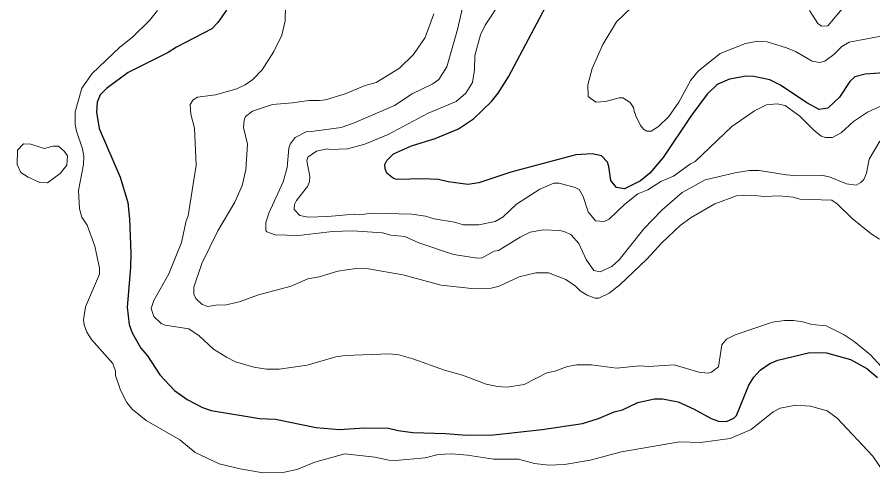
# Model space of a CAD drawing. Extents: x 598.3 to 623.2, y 6902.2 to 6930.1.
# Drawn here: x 604.681 to 606.739, y 6919.976 to 6921.072 of the extents above; entities that cross this region are included whole.
import ezdxf

# ---------------------------------------------------------------- set-up
doc = ezdxf.new("R2010")
doc.units = 0
doc.header["$LTSCALE"] = 0.032
doc.layers.add('1', color=7, linetype='Continuous', lineweight=25)
doc.layers.add('2', color=7, linetype='Continuous', lineweight=13)

msp = doc.modelspace()

# ---------------------------------------------------------------- linework, layer by layer
at = {"layer": '1'}
for points in [[(606.798, 6920.9406), (606.7205, 6920.9349), (606.6952, 6920.9283), (606.6832, 6920.917), (606.6584, 6920.8794), (606.6307, 6920.8533), (606.6098, 6920.85), (606.5799, 6920.8662), (606.5168, 6920.9081), (606.4909, 6920.9211), (606.4521, 6920.9293), (606.4338, 6920.9301), (606.3938, 6920.9229), (606.3644, 6920.9098), (606.3407, 6920.887), (606.3014, 6920.8341), (606.2344, 6920.7344), (606.2022, 6920.6968), (606.1801, 6920.678), (606.1417, 6920.6591), (606.1226, 6920.6622), (606.1087, 6920.679), (606.104, 6920.7127), (606.1004, 6920.7229), (606.0861, 6920.738), (606.0635, 6920.7431), (606.0247, 6920.7408), (605.8683, 6920.6992), (605.7916, 6920.6736), (605.765, 6920.6696), (605.7174, 6920.676), (605.6941, 6920.6816), (605.6556, 6920.6832), (605.5954, 6920.6818), (605.5861, 6920.6836), (605.5702, 6920.6964), (605.5663, 6920.7073), (605.5657, 6920.7178), (605.5703, 6920.7269), (605.5862, 6920.7429), (605.6292, 6920.7628), (605.6863, 6920.7804), (605.7425, 6920.8029), (605.7789, 6920.827), (605.8218, 6920.8692), (605.8382, 6920.8888), (605.8627, 6920.928), (605.973, 6921.1376)], [(605.1851, 6921.0886), (605.1641, 6921.0593), (605.1496, 6921.044), (605.0646, 6920.9999), (605.0447, 6920.9867), (604.9481, 6920.9384), (604.8959, 6920.9001), (604.8813, 6920.8853), (604.8742, 6920.8678), (604.8725, 6920.8432), (604.8784, 6920.8039), (604.929, 6920.6868), (604.9477, 6920.6266), (604.9519, 6920.587), (604.9551, 6920.5045), (604.9543, 6920.4702), (604.9462, 6920.3748), (604.9511, 6920.3332), (604.9582, 6920.3128), (604.9789, 6920.2759), (604.9949, 6920.2572), (605.0244, 6920.2116), (605.0597, 6920.1746), (605.0899, 6920.1523), (605.1273, 6920.133), (605.1476, 6920.1261), (605.2638, 6920.1068), (605.3023, 6920.1052), (605.4002, 6920.0857), (605.4553, 6920.0802), (605.5167, 6920.0843), (605.5743, 6920.0834), (605.5976, 6920.0778), (605.6329, 6920.0736), (605.711, 6920.0712), (605.7626, 6920.0666), (605.8266, 6920.068), (605.9434, 6920.0801), (606.0406, 6920.0947), (606.0791, 6920.1067), (606.117, 6920.1231)], [(606.117, 6920.1231), (606.1364, 6920.1281), (606.1736, 6920.1458), (606.2136, 6920.1539), (606.233, 6920.1545), (606.2702, 6920.1474), (606.3091, 6920.1297), (606.3496, 6920.1072), (606.3676, 6920.1005), (606.387, 6920.0997), (606.4042, 6920.1078), (606.4111, 6920.1143), (606.4401, 6920.1872), (606.4522, 6920.2066), (606.4678, 6920.2232), (606.4906, 6920.2388), (606.5104, 6920.247), (606.5875, 6920.2655), (606.6269, 6920.2647), (606.6852, 6920.2484), (606.7244, 6920.2271), (606.7496, 6920.2056)]]:
    msp.add_lwpolyline(points, dxfattribs=at)
at = {"layer": '2'}
for points in [[(606.7552, 6920.7737), (606.7295, 6920.7307), (606.7231, 6920.6965), (606.7172, 6920.6814), (606.7099, 6920.674), (606.6982, 6920.668), (606.675, 6920.6712), (606.6362, 6920.6873), (606.6153, 6920.6921), (606.558, 6920.6906), (606.5306, 6920.6925), (606.4653, 6920.7034), (606.4415, 6920.7034), (606.4079, 6920.6978), (606.3358, 6920.6804), (606.28, 6920.6506), (606.2316, 6920.6079), (606.1881, 6920.5629), (606.1288, 6920.4881), (606.1113, 6920.4724), (606.083, 6920.4592), (606.0681, 6920.4625), (606.0497, 6920.4894), (606.0316, 6920.5278), (606.013, 6920.5488), (605.9969, 6920.5561), (605.9853, 6920.5586), (605.9462, 6920.5602), (605.9146, 6920.5546), (605.8906, 6920.5427), (605.8388, 6920.5111), (605.8286, 6920.5092), (605.7996, 6920.4932), (605.788, 6920.4922), (605.7303, 6920.5014), (605.6472, 6920.5294), (605.6133, 6920.5448), (605.5798, 6920.548), (605.56, 6920.5529), (605.4879, 6920.5578), (605.4397, 6920.5561), (605.358, 6920.5465), (605.3021, 6920.5481), (605.2815, 6920.5554), (605.2793, 6920.5592), (605.2792, 6920.5779), (605.2868, 6920.6005), (605.3207, 6920.6762), (605.3305, 6920.7101), (605.3349, 6920.7571), (605.3382, 6920.7662), (605.3502, 6920.7827), (605.3778, 6920.7968), (605.3947, 6920.7973), (605.4601, 6920.8068), (605.4899, 6920.8167), (605.5889, 6920.8597), (605.6308, 6920.8871), (605.6806, 6920.9112), (605.6949, 6920.9221), (605.7143, 6920.952), (605.7402, 6921.0424), (605.7676, 6921.1603)], [(606.2172, 6921.1521), (606.122, 6921.0603), (606.0894, 6921.006), (606.0639, 6920.9485), (606.0534, 6920.909), (606.0544, 6920.8808), (606.0725, 6920.8671), (606.0959, 6920.8687), (606.129, 6920.8782), (606.1373, 6920.8781), (606.1555, 6920.867), (606.1636, 6920.8545), (606.1653, 6920.8421), (606.1676, 6920.8408), (606.1678, 6920.8362)], [(606.3002, 6920.719), (606.259, 6920.6897), (606.2293, 6920.6764), (606.1979, 6920.6567), (606.1739, 6920.647), (606.1424, 6920.6223), (606.1046, 6920.586), (606.0923, 6920.5805), (606.0716, 6920.582), (606.0542, 6920.604), (606.0425, 6920.6406), (606.0325, 6920.6573), (606.023, 6920.6624), (605.9849, 6920.6728), (605.9719, 6920.6727), (605.9384, 6920.658), (605.8822, 6920.6219), (605.8495, 6920.5918), (605.8304, 6920.5806), (605.7913, 6920.5725), (605.7546, 6920.5725), (605.733, 6920.5788), (605.6838, 6920.5867), (605.6634, 6920.5933), (605.63, 6920.5982), (605.535, 6920.6006), (605.5038, 6920.5967), (605.4914, 6920.5982), (605.428, 6920.5926), (605.3815, 6920.5912), (605.3607, 6920.595), (605.3476, 6920.609), (605.3484, 6920.6217), (605.3532, 6920.6312), (605.3794, 6920.6644), (605.3847, 6920.6762), (605.3849, 6920.6884), (605.3778, 6920.726), (605.3801, 6920.735), (605.4008, 6920.7497), (605.4276, 6920.7552), (605.4333, 6920.7537), (605.4754, 6920.7552), (605.5177, 6920.7661), (605.5733, 6920.7895), (605.6692, 6920.8408), (605.7365, 6920.8688), (605.7602, 6920.8891), (605.7759, 6920.915), (605.7807, 6920.9449), (605.7816, 6920.9798), (605.7952, 6921.0295), (605.8066, 6921.0524), (605.844, 6921.1093)], [(606.7656, 6919.9762), (606.7387, 6920.0167), (606.653, 6920.1081), (606.6286, 6920.1254), (606.5889, 6920.1369), (606.5533, 6920.1392), (606.5157, 6920.1316), (606.4987, 6920.123), (606.4461, 6920.0804), (606.3958, 6920.0589), (606.3245, 6920.0495), (606.2735, 6920.051), (606.1345, 6920.0267), (606.0591, 6920.0071), (605.9972, 6919.9961), (605.9591, 6919.9944), (605.925, 6919.999), (605.8871, 6920.0089), (605.8264, 6920.009), (605.764, 6920.0186), (605.7258, 6920.0219), (605.6939, 6920.0202), (605.6624, 6920.012), (605.5914, 6920.0058), (605.5752, 6920.0064), (605.5417, 6920.0139), (605.4691, 6920.0218), (605.3968, 6920.0016), (605.354, 6919.9847), (605.324, 6919.9782), (605.2725, 6919.9764), (605.218, 6919.9859), (605.1671, 6919.998), (605.1095, 6920.0253), (605.0724, 6920.0558), (604.992, 6920.1025), (604.9576, 6920.1294), (604.9455, 6920.1455), (604.9302, 6920.1748), (604.918, 6920.21), (604.9177, 6920.2208), (604.9112, 6920.239), (604.8605, 6920.2972), (604.8487, 6920.3148), (604.8423, 6920.332), (604.841, 6920.3441), (604.8457, 6920.3756), (604.8797, 6920.4541), (604.8797, 6920.4685), (604.8685, 6920.5211), (604.8495, 6920.5721), (604.8367, 6920.5912), (604.8312, 6920.6107), (604.8288, 6920.6547), (604.841, 6920.7175), (604.8417, 6920.7373), (604.8387, 6920.7556), (604.824, 6920.798), (604.8207, 6920.8139), (604.8207, 6920.8438), (604.837, 6920.9014), (604.8615, 6920.9363), (604.9281, 6920.9995), (604.9587, 6921.0236), (604.9994, 6921.0635), (605.019, 6921.088)], [(605.9548, 6920.2169), (605.9003, 6920.1883), (605.8597, 6920.1823), (605.8361, 6920.1838), (605.8089, 6920.1898), (605.7522, 6920.2111), (605.7086, 6920.2231), (605.6324, 6920.2502), (605.5992, 6920.2597), (605.5757, 6920.2624), (605.4701, 6920.2582), (605.448, 6920.255), (605.379, 6920.2348), (605.311, 6920.2259), (605.2811, 6920.2259), (605.2508, 6920.2307), (605.2062, 6920.2433), (605.1844, 6920.2541), (605.1535, 6920.2738), (605.1191, 6920.3054), (605.0945, 6920.3221), (605.0371, 6920.3311), (605.0281, 6920.335), (605.0101, 6920.3522), (605.0038, 6920.3717), (605.0104, 6920.3908), (605.0464, 6920.4548), (605.0765, 6920.5297), (605.088, 6920.5823), (605.0927, 6920.5945), (605.1122, 6920.7156), (605.108, 6920.8049), (605.0991, 6920.8389), (605.0978, 6920.8618), (605.1047, 6920.8732), (605.1148, 6920.8792), (605.1585, 6920.8849), (605.2095, 6920.8992), (605.2293, 6920.9089), (605.2478, 6920.9216), (605.2707, 6920.9455), (605.2989, 6920.989), (605.3174, 6921.0287), (605.3258, 6921.0631), (605.3266, 6921.0988)], [(606.6697, 6921.097), (606.63, 6921.051), (606.6154, 6921.05), (606.6065, 6921.0565), (606.5861, 6921.088)], [(605.6836, 6921.0797), (605.6625, 6921.0232), (605.6346, 6920.9816), (605.6006, 6920.9494), (605.5444, 6920.9144), (605.5185, 6920.9071), (605.4701, 6920.8876), (605.4228, 6920.8732), (605.4085, 6920.8711), (605.3828, 6920.8718), (605.3434, 6920.8654), (605.2956, 6920.8621), (605.2474, 6920.8459), (605.2302, 6920.8328), (605.2271, 6920.8245), (605.2255, 6920.8066), (605.2351, 6920.7661), (605.2312, 6920.7046)], [(606.1678, 6920.8362), (606.1802, 6920.8112), (606.1875, 6920.8027), (606.1955, 6920.7977), (606.2056, 6920.7974), (606.2237, 6920.8088), (606.2483, 6920.8332), (606.2719, 6920.8676), (606.3014, 6920.9199), (606.3185, 6920.9416), (606.3718, 6920.9843), (606.4327, 6921.0087), (606.4622, 6921.0142), (606.4842, 6921.0127), (606.5309, 6920.9982), (606.5528, 6920.9889), (606.5927, 6920.9662), (606.611, 6920.9629), (606.6234, 6920.9658), (606.6447, 6920.9821), (606.6638, 6921.0009), (606.6817, 6921.0118), (606.7665, 6921.0273)], [(606.7702, 6920.8635), (606.726, 6920.843), (606.6921, 6920.8209), (606.6621, 6920.794), (606.6419, 6920.7827), (606.6244, 6920.7827), (606.6143, 6920.7857), (606.5966, 6920.7999), (606.5633, 6920.8341), (606.5277, 6920.859), (606.5082, 6920.8637), (606.4833, 6920.8613), (606.454, 6920.8469), (606.3993, 6920.8086), (606.3117, 6920.7246), (606.3002, 6920.719)], [(605.2312, 6920.7046), (605.2223, 6920.6673), (605.2046, 6920.6271), (605.1638, 6920.5584), (605.1255, 6920.4798), (605.1064, 6920.4224), (605.1065, 6920.406), (605.1112, 6920.3951), (605.126, 6920.3812), (605.1402, 6920.3765), (605.164, 6920.3805), (605.1811, 6920.3797), (605.2152, 6920.3878), (605.2613, 6920.404), (605.3399, 6920.4251), (605.3803, 6920.4429), (605.4079, 6920.4477), (605.4527, 6920.4614), (605.4954, 6920.4672), (605.526, 6920.4671), (605.6086, 6920.4525), (605.7011, 6920.4271), (605.7806, 6920.4186), (605.8207, 6920.4202), (605.8401, 6920.4252), (605.8887, 6920.4477), (605.9287, 6920.4574), (605.9585, 6920.4574), (606.0004, 6920.4411), (606.0236, 6920.4249), (606.0352, 6920.4135), (606.0519, 6920.4031), (606.0708, 6920.396), (606.0797, 6920.3959), (606.1051, 6920.408), (606.1304, 6920.4282), (606.1954, 6920.4899), (606.2315, 6920.5292), (606.2751, 6920.5713), (606.3018, 6920.59), (606.3588, 6920.623), (606.4111, 6920.6419), (606.4457, 6920.6436), (606.4772, 6920.6404), (606.5136, 6920.6419), (606.5468, 6920.6388), (606.563, 6920.6339), (606.6398, 6920.6316), (606.6538, 6920.6221), (606.6887, 6920.5879), (606.7346, 6920.5509), (606.7547, 6920.5384)], [(606.7933, 6920.1945), (606.7332, 6920.2603), (606.6936, 6920.2924), (606.6698, 6920.3083), (606.6266, 6920.3295), (606.5921, 6920.3328), (606.57, 6920.3392), (606.5479, 6920.3424), (606.5266, 6920.3425), (606.4974, 6920.3385), (606.4075, 6920.3082), (606.3871, 6920.2979), (606.3758, 6920.2838), (606.3676, 6920.231), (606.3511, 6920.2185), (606.342, 6920.2162), (606.32, 6920.2184), (606.2608, 6920.2356), (606.2, 6920.2323), (606.1776, 6920.2339), (606.1221, 6920.2276), (606.0619, 6920.2356), (606.027, 6920.2356), (606.0044, 6920.2322), (605.9737, 6920.2209), (605.9548, 6920.2169)]]:
    msp.add_lwpolyline(points, dxfattribs=at)
msp.add_lwpolyline([(604.6823, 6920.7518), (604.6964, 6920.7674), (604.7142, 6920.7666), (604.7468, 6920.7562), (604.7681, 6920.7617), (604.7808, 6920.7617), (604.7952, 6920.7492), (604.8028, 6920.738), (604.8006, 6920.7163), (604.785, 6920.6962), (604.7548, 6920.6736), (604.7357, 6920.6744), (604.7078, 6920.6869), (604.6904, 6920.6987), (604.6814, 6920.7178)], close=True, dxfattribs=at)

doc.saveas('drawing.dxf')
